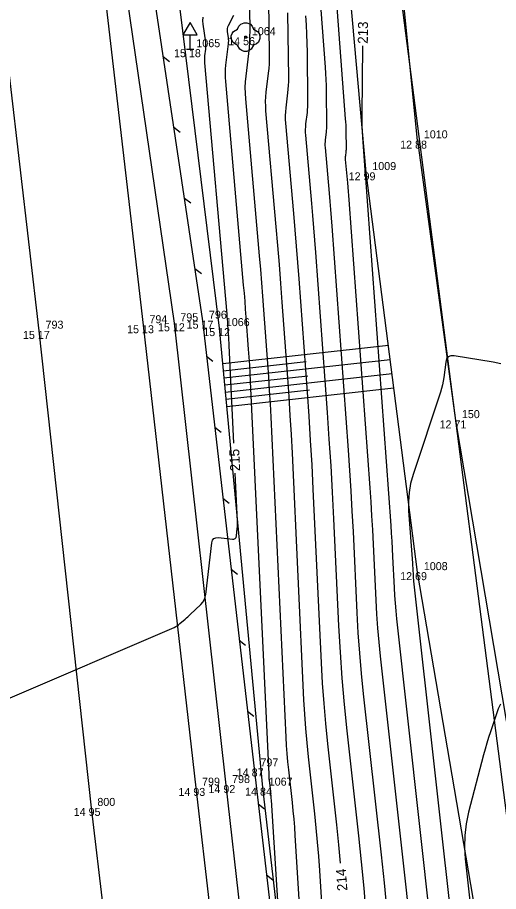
# Model space of a CAD drawing. Extents: x -711234 to -710007, y -1026313 to -1025448.
# Drawn here: x -710917.49 to -710900.68, y -1025815.07 to -1025784.48 of the extents above; entities that cross this region are included whole.
import ezdxf

# ---------------------------------------------------------------- set-up
doc = ezdxf.new("R2010")
doc.units = 0
for name, color, linetype in [('Ex_Contour Labels', 7, 'Continuous'), ('Ex_Major Contours', 7, 'Continuous'), ('Ex_Minor Contours', 7, 'Continuous'), ('Z_body', 7, 'Continuous'), ('Z_body_cisla', 7, 'Continuous'), ('Z_body_vysky_redukovane', 7, 'Continuous'), ('Z_dopravni_znacky', 7, 'Continuous'), ('Z_hrany_paty', 7, 'Continuous'), ('Z_katastr_hranice', 7, 'Continuous'), ('Z_komunikace', 7, 'Continuous'), ('Z_pole_rozhranni', 7, 'Continuous'), ('Z_svodidla', 7, 'Continuous'), ('Z_svodidla_znacky', 7, 'Continuous'), ('Z_technicke_srafy', 7, 'Continuous'), ('Z_vdz12_plna', 7, 'Continuous'), ('Z_vdz25_plna', 7, 'Continuous'), ('Z_zelen_jednotliva', 7, 'Continuous')]:
    doc.layers.add(name, color=color, linetype=linetype)

# ---------------------------------------------------------------- blocks, each defined once
blk = doc.blocks.new('POINT_DISPLAY')
blk.add_line((0, 0), (0, 0))
blk = doc.blocks.new('Z24')
for p, q in [((-0.28, 0.28), (-0.23, 0.38)), ((-0.23, 0.38), (-0.17, 0.45)), ((-0.17, 0.45), (-0.05, 0.5)), ((-0.05, 0.5), (0.05, 0.5)), ((0.05, 0.5), (0.17, 0.45)), ((0.17, 0.45), (0.23, 0.38)), ((0.23, 0.38), (0.28, 0.28)), ((-0.5, 0.05), (-0.47, 0.13)), ((-0.5, -0.05), (-0.5, 0.05)), ((-0.47, 0.13), (-0.42, 0.2)), ((-0.42, 0.2), (-0.28, 0.28)), ((-0.03, -0.03), (-0.03, 0.03)), ((-0.03, 0.03), (0.03, 0.03)), ((0.03, 0.03), (0.03, -0.03)), ((0.28, 0.28), (0.42, 0.2)), ((0.42, 0.2), (0.47, 0.13)), ((0.47, 0.13), (0.5, 0.05)), ((0.5, 0.05), (0.5, -0.05)), ((-0.45, -0.17), (-0.5, -0.05)), ((-0.38, -0.23), (-0.45, -0.17)), ((-0.28, -0.28), (-0.38, -0.23)), ((-0.2, -0.42), (-0.28, -0.28)), ((0.03, -0.03), (-0.03, -0.03)), ((0.28, -0.28), (0.2, -0.42)), ((0.38, -0.23), (0.28, -0.28)), ((0.45, -0.17), (0.38, -0.23)), ((0.5, -0.05), (0.45, -0.17)), ((-0.13, -0.47), (-0.2, -0.42)), ((-0.05, -0.5), (-0.13, -0.47)), ((0.05, -0.5), (-0.05, -0.5)), ((0.13, -0.47), (0.05, -0.5)), ((0.2, -0.42), (0.13, -0.47))]:
    blk.add_line(p, q)
blk = doc.blocks.new('Z529')
blk.add_line((0, 0), (0.2, 0.2))
blk = doc.blocks.new('Z527')
for p, q in [((0, 0.93), (-0.25, 0.5)), ((0.25, 0.5), (0, 0.93)), ((-0.25, 0.5), (0.25, 0.5)), ((0, 0), (0, 0.5)), ((-0.13, 0), (0.13, 0))]:
    blk.add_line(p, q)

msp = doc.modelspace()

# ---------------------------------------------------------------- linework, layer by layer
at = {"layer": 'Ex_Major Contours'}
for points in [[(-710908.049, -1025784.315), (-710908.022, -1025786.591), (-710908.022, -1025786.724), (-710908.027, -1025786.857), (-710908.037, -1025786.989), (-710908.05, -1025787.121), (-710908.114, -1025787.648), (-710908.127, -1025787.78), (-710908.132, -1025787.913), (-710908.131, -1025788.045), (-710908.123, -1025788.177), (-710907.843, -1025791.341), (-710907.794, -1025791.913), (-710907.747, -1025792.485), (-710907.702, -1025793.057), (-710907.659, -1025793.629), (-710907.37, -1025797.586), (-710907.311, -1025798.436), (-710907.257, -1025799.287), (-710907.209, -1025800.138), (-710907.166, -1025800.989), (-710906.879, -1025807.063), (-710906.84, -1025807.773), (-710906.79, -1025808.482), (-710906.728, -1025809.191), (-710906.656, -1025809.898), (-710906.342, -1025812.726), (-710906.268, -1025813.434), (-710906.209, -1025814.07)], [(-710909.928, -1025799.382), (-710910.089, -1025795.954), (-710910.094, -1025795.863), (-710910.099, -1025795.772), (-710910.105, -1025795.681), (-710910.111, -1025795.59), (-710910.138, -1025795.225), (-710910.145, -1025795.134), (-710910.152, -1025795.043), (-710910.159, -1025794.952), (-710910.167, -1025794.861), (-710910.944, -1025786.064), (-710910.948, -1025786.004), (-710910.948, -1025785.944), (-710910.946, -1025785.885), (-710910.94, -1025785.825), (-710910.911, -1025785.587), (-710910.906, -1025785.528), (-710910.905, -1025785.468), (-710910.907, -1025785.409), (-710910.913, -1025785.349), (-710911.002, -1025784.718), (-710911.01, -1025784.594), (-710910.999, -1025784.474)], [(-710903.04, -1025816.267), (-710904.231, -1025805.519), (-710904.259, -1025805.248), (-710904.283, -1025804.976), (-710904.302, -1025804.705), (-710904.317, -1025804.433), (-710904.368, -1025803.345), (-710904.382, -1025803.073), (-710904.398, -1025802.801), (-710904.415, -1025802.529), (-710904.434, -1025802.257), (-710905.333, -1025789.937), (-710905.335, -1025789.914), (-710905.338, -1025789.883), (-710905.338, -1025789.878), (-710905.337, -1025789.869), (-710905.337, -1025789.841), (-710905.338, -1025789.828), (-710905.425, -1025788.667), (-710905.438, -1025788.472), (-710905.446, -1025788.277), (-710905.45, -1025788.082), (-710905.45, -1025787.886), (-710905.424, -1025785.475)], [(-710917.996, -1025808.392), (-710912.016, -1025805.822), (-710911.961, -1025805.795), (-710911.909, -1025805.765), (-710911.86, -1025805.731), (-710911.813, -1025805.692), (-710911.631, -1025805.53), (-710911.586, -1025805.49), (-710911.541, -1025805.449), (-710911.496, -1025805.407), (-710911.452, -1025805.366), (-710911.086, -1025805.019), (-710911.018, -1025804.944), (-710910.966, -1025804.86), (-710910.93, -1025804.768), (-710910.91, -1025804.669), (-710910.7, -1025802.864), (-710910.677, -1025802.775), (-710910.631, -1025802.715), (-710910.562, -1025802.684), (-710910.471, -1025802.681), (-710909.981, -1025802.733), (-710909.925, -1025802.731), (-710909.882, -1025802.712), (-710909.854, -1025802.675), (-710909.839, -1025802.62), (-710909.808, -1025802.368), (-710909.802, -1025802.305), (-710909.798, -1025802.241), (-710909.797, -1025802.178), (-710909.799, -1025802.114), (-710909.878, -1025800.431)]]:
    msp.add_lwpolyline(points, dxfattribs=at)
at = {"layer": 'Ex_Minor Contours'}
for points in [[(-710907.185, -1025772.731), (-710906.034, -1025788.026), (-710906.027, -1025788.135), (-710906.021, -1025788.244), (-710906.017, -1025788.353), (-710906.015, -1025788.462), (-710906.008, -1025789.048), (-710906.008, -1025789.082), (-710906.009, -1025789.117), (-710906.012, -1025789.151), (-710906.015, -1025789.185), (-710906.032, -1025789.32), (-710906.035, -1025789.354), (-710906.037, -1025789.388), (-710906.036, -1025789.422), (-710906.034, -1025789.456), (-710905.962, -1025790.271), (-710905.949, -1025790.418), (-710905.937, -1025790.565), (-710905.926, -1025790.713), (-710905.915, -1025790.86), (-710905.179, -1025800.94), (-710905.144, -1025801.431), (-710905.113, -1025801.922), (-710905.085, -1025802.414), (-710905.061, -1025802.905), (-710904.968, -1025804.871), (-710904.941, -1025805.362), (-710904.906, -1025805.853), (-710904.864, -1025806.343), (-710904.813, -1025806.832), (-710903.906, -1025815.023), (-710903.825, -1025815.792)], [(-710904.576, -1025815.756), (-710904.667, -1025814.767), (-710904.771, -1025813.78), (-710905.395, -1025808.145), (-710905.468, -1025807.438), (-710905.53, -1025806.729), (-710905.58, -1025806.019), (-710905.619, -1025805.309), (-710905.753, -1025802.465), (-710905.789, -1025801.754), (-710905.829, -1025801.044), (-710905.874, -1025800.334), (-710905.924, -1025799.624), (-710906.496, -1025791.783), (-710906.518, -1025791.494), (-710906.541, -1025791.205), (-710906.564, -1025790.916), (-710906.589, -1025790.628), (-710906.73, -1025789.03), (-710906.735, -1025788.963), (-710906.735, -1025788.896), (-710906.732, -1025788.83), (-710906.726, -1025788.763), (-710906.694, -1025788.497), (-710906.687, -1025788.43), (-710906.682, -1025788.363), (-710906.679, -1025788.296), (-710906.679, -1025788.229), (-710906.693, -1025787.08), (-710906.697, -1025786.866), (-710906.705, -1025786.652), (-710906.716, -1025786.438), (-710906.73, -1025786.225), (-710907.66, -1025773.866)], [(-710906.894, -1025827.41), (-710907.783, -1025813.102), (-710907.803, -1025812.815), (-710907.826, -1025812.528), (-710907.853, -1025812.241), (-710907.883, -1025811.955), (-710908.009, -1025810.81), (-710908.039, -1025810.524), (-710908.064, -1025810.237), (-710908.084, -1025809.95), (-710908.1, -1025809.662), (-710908.627, -1025798.472), (-710908.651, -1025798), (-710908.678, -1025797.529), (-710908.708, -1025797.058), (-710908.741, -1025796.588), (-710908.878, -1025794.705), (-710908.913, -1025794.234), (-710908.95, -1025793.764), (-710908.989, -1025793.294), (-710909.03, -1025792.823), (-710909.515, -1025787.324), (-710909.528, -1025787.126), (-710909.53, -1025786.929), (-710909.521, -1025786.731), (-710909.503, -1025786.534), (-710909.407, -1025785.745), (-710909.386, -1025785.548), (-710909.372, -1025785.35), (-710909.365, -1025785.152), (-710909.364, -1025784.954), (-710909.412, -1025780.934)], [(-710908.727, -1025782.932), (-710908.693, -1025785.772), (-710908.693, -1025785.938), (-710908.7, -1025786.103), (-710908.711, -1025786.268), (-710908.729, -1025786.433), (-710908.808, -1025787.091), (-710908.824, -1025787.256), (-710908.831, -1025787.421), (-710908.829, -1025787.585), (-710908.819, -1025787.75), (-710908.461, -1025791.805), (-710908.404, -1025792.464), (-710908.35, -1025793.124), (-710908.298, -1025793.784), (-710908.248, -1025794.445), (-710908.055, -1025797.087), (-710908.009, -1025797.747), (-710907.967, -1025798.408), (-710907.93, -1025799.069), (-710907.897, -1025799.73), (-710907.49, -1025808.363), (-710907.462, -1025808.861), (-710907.427, -1025809.36), (-710907.384, -1025809.857), (-710907.333, -1025810.354), (-710907.112, -1025812.341), (-710907.06, -1025812.837), (-710907.014, -1025813.335), (-710906.974, -1025813.833), (-710906.94, -1025814.331), (-710906.202, -1025826.202)], [(-710909.936, -1025784.411), (-710910.124, -1025784.77), (-710910.146, -1025784.819), (-710910.159, -1025784.869), (-710910.163, -1025784.921), (-710910.16, -1025784.975), (-710910.13, -1025785.191), (-710910.124, -1025785.245), (-710910.122, -1025785.299), (-710910.123, -1025785.353), (-710910.128, -1025785.407), (-710910.218, -1025786.152), (-710910.231, -1025786.294), (-710910.238, -1025786.436), (-710910.236, -1025786.579), (-710910.227, -1025786.722), (-710909.598, -1025793.842), (-710909.574, -1025794.123), (-710909.551, -1025794.403), (-710909.529, -1025794.684), (-710909.508, -1025794.965), (-710909.426, -1025796.089), (-710909.406, -1025796.37), (-710909.388, -1025796.651), (-710909.372, -1025796.932), (-710909.358, -1025797.213), (-710908.71, -1025810.962), (-710908.706, -1025811.038), (-710908.701, -1025811.114), (-710908.694, -1025811.19), (-710908.686, -1025811.266), (-710908.653, -1025811.569), (-710908.645, -1025811.645), (-710908.638, -1025811.721), (-710908.632, -1025811.797), (-710908.626, -1025811.873), (-710908.339, -1025816.499)], [(-710907.426, -1025784.423), (-710907.405, -1025784.741), (-710907.388, -1025785.06), (-710907.377, -1025785.378), (-710907.371, -1025785.697), (-710907.35, -1025787.41), (-710907.351, -1025787.51), (-710907.355, -1025787.61), (-710907.362, -1025787.709), (-710907.372, -1025787.809), (-710907.42, -1025788.206), (-710907.43, -1025788.305), (-710907.434, -1025788.404), (-710907.433, -1025788.504), (-710907.427, -1025788.603), (-710907.216, -1025790.985), (-710907.179, -1025791.415), (-710907.144, -1025791.845), (-710907.11, -1025792.275), (-710907.078, -1025792.706), (-710906.669, -1025798.307), (-710906.604, -1025799.236), (-710906.545, -1025800.165), (-710906.492, -1025801.095), (-710906.445, -1025802.025), (-710906.269, -1025805.763), (-710906.218, -1025806.685), (-710906.153, -1025807.605), (-710906.073, -1025808.524), (-710905.979, -1025809.442), (-710905.572, -1025813.112), (-710905.476, -1025814.03), (-710905.391, -1025814.949), (-710905.317, -1025815.869)], [(-710900.602, -1025796.595), (-710900.868, -1025796.538), (-710902.228, -1025796.319), (-710902.346, -1025796.317), (-710902.435, -1025796.354), (-710902.495, -1025796.429), (-710902.526, -1025796.542), (-710902.594, -1025797.074), (-710902.614, -1025797.206), (-710902.64, -1025797.337), (-710902.672, -1025797.466), (-710902.711, -1025797.594), (-710903.666, -1025800.476), (-710903.752, -1025800.786), (-710903.807, -1025801.1), (-710903.831, -1025801.417), (-710903.823, -1025801.739), (-710903.689, -1025803.574), (-710903.685, -1025803.627), (-710903.682, -1025803.679), (-710903.679, -1025803.732), (-710903.676, -1025803.784), (-710903.666, -1025803.995), (-710903.663, -1025804.048), (-710903.66, -1025804.1), (-710903.655, -1025804.153), (-710903.65, -1025804.205), (-710902.175, -1025817.51)], [(-710900.605, -1025808.505), (-710900.689, -1025808.668), (-710900.961, -1025809.473), (-710901.027, -1025809.674), (-710901.09, -1025809.877), (-710901.149, -1025810.081), (-710901.204, -1025810.286), (-710901.727, -1025812.293), (-710901.813, -1025812.697), (-710901.861, -1025813.105), (-710901.872, -1025813.514), (-710901.845, -1025813.927), (-710901.31, -1025818.753)]]:
    msp.add_lwpolyline(points, dxfattribs=at)
at = {"layer": 'Z_hrany_paty'}
for p, q in [((-710905.31, -1025789.9), (-710906.9, -1025772.05)), ((-710911.83, -1025784.1), (-710910.44, -1025795.35)), ((-710903.51, -1025803.89), (-710905.31, -1025789.9)), ((-710910.44, -1025795.35), (-710908.93, -1025811.43)), ((-710900.86, -1025819.4), (-710903.51, -1025803.89)), ((-710908.93, -1025811.43), (-710907.06, -1025827.7))]:
    msp.add_line(p, q, dxfattribs=at)
at = {"layer": 'Z_katastr_hranice'}
msp.add_lwpolyline([(-710889, -1025970.31), (-710889.68, -1025960.38), (-710892.53, -1025890.03), (-710898.37, -1025828.05), (-710905.02, -1025776.43), (-710911.59, -1025735.63)], dxfattribs=at)
at = {"layer": 'Z_komunikace'}
for p, q in [((-710914.17, -1025780.3), (-710912.02, -1025795.18)), ((-710912.02, -1025795.18), (-710910.21, -1025811.34)), ((-710910.21, -1025811.34), (-710908.77, -1025823.92))]:
    msp.add_line(p, q, dxfattribs=at)
at = {"layer": 'Z_pole_rozhranni'}
for p, q in [((-710903.51, -1025788.79), (-710905.19, -1025772)), ((-710903.51, -1025788.79), (-710902.18, -1025798.58)), ((-710902.18, -1025798.58), (-710899.7, -1025813.34))]:
    msp.add_line(p, q, dxfattribs=at)
at = {"layer": 'Z_svodidla'}
for p, q in [((-710913.33, -1025779.67), (-710911.02, -1025795.09)), ((-710911.02, -1025795.09), (-710909.22, -1025810.76)), ((-710909.22, -1025810.76), (-710907.7, -1025823.83))]:
    msp.add_line(p, q, dxfattribs=at)
at = {"layer": 'Z_technicke_srafy'}
for p, q in [((-710910.32, -1025796.59), (-710904.53, -1025795.95)), ((-710910.3, -1025796.84), (-710907.4, -1025796.52)), ((-710910.28, -1025797.09), (-710904.47, -1025796.45)), ((-710910.23, -1025797.59), (-710904.4, -1025796.94)), ((-710910.25, -1025797.34), (-710907.34, -1025797.02)), ((-710910.21, -1025797.84), (-710907.29, -1025797.51)), ((-710910.18, -1025798.09), (-710904.34, -1025797.44))]:
    msp.add_line(p, q, dxfattribs=at)
at = {"layer": 'Z_vdz12_plna'}
for p, q in [((-710918.45, -1025780.84), (-710916.74, -1025795.45)), ((-710916.74, -1025795.45), (-710914.92, -1025812.14)), ((-710914.92, -1025812.14), (-710913.5, -1025824.13))]:
    msp.add_line(p, q, dxfattribs=at)
at = {"layer": 'Z_vdz25_plna'}
for p, q in [((-710914.82, -1025780.4), (-710913.1, -1025795.25)), ((-710913.1, -1025795.25), (-710911.26, -1025811.44)), ((-710911.26, -1025811.44), (-710909.82, -1025823.89))]:
    msp.add_line(p, q, dxfattribs=at)

# ---------------------------------------------------------------- block references
at = {"layer": 'Z_body'}
for p in [(-710909.52, -1025785.17), (-710911.46, -1025785.59), (-710903.51, -1025788.79), (-710905.31, -1025789.9), (-710911.02, -1025795.09), (-710916.74, -1025795.45), (-710913.1, -1025795.25), (-710912.02, -1025795.18), (-710910.44, -1025795.35), (-710902.18, -1025798.58), (-710903.51, -1025803.89), (-710909.22, -1025810.76), (-710910.21, -1025811.34), (-710911.26, -1025811.44), (-710908.93, -1025811.43), (-710914.92, -1025812.14)]:
    msp.add_blockref('POINT_DISPLAY', p, dxfattribs=at)
at = {"layer": 'Z_dopravni_znacky'}
msp.add_blockref('Z527', (-710911.46, -1025785.59), dxfattribs=at)
at = {"layer": 'Z_svodidla_znacky'}
for p, rotation in [((-710912.4, -1025785.85), -81.50000000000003), ((-710912.03, -1025788.32), -81.50000000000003), ((-710911.66, -1025790.8), -81.50000000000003), ((-710911.29, -1025793.27), -81.50000000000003), ((-710910.88, -1025796.33), -83.39999999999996), ((-710910.88, -1025796.33), -83.39999999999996), ((-710910.59, -1025798.82), -83.39999999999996), ((-710910.59, -1025798.82), -83.39999999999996), ((-710910.31, -1025801.3), -83.39999999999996), ((-710910.31, -1025801.3), -83.39999999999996), ((-710910.02, -1025803.78), -83.39999999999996), ((-710910.02, -1025803.78), -83.39999999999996), ((-710909.74, -1025806.27), -83.39999999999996), ((-710909.74, -1025806.27), -83.39999999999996), ((-710909.45, -1025808.75), -83.39999999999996), ((-710909.45, -1025808.75), -83.39999999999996), ((-710909.08, -1025812), -83.39999999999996), ((-710908.79, -1025814.48), -83.39999999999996)]:
    msp.add_blockref('Z529', p, dxfattribs=dict(at, rotation=rotation))
at = {"layer": 'Z_zelen_jednotliva'}
msp.add_blockref('Z24', (-710909.52, -1025785.17), dxfattribs=at)

# ---------------------------------------------------------------- texts
at = {"layer": 'Ex_Contour Labels'}
for s, rotation, p in [('213', 89.3654, (-710905.248, -1025785.404)), ('215', 92.6984, (-710909.707, -1025800.35)), ('214', 94.4663, (-710905.959, -1025815.031))]:
    msp.add_text(s, height=0.35, rotation=rotation, dxfattribs=at).set_placement(p)
at = {"layer": 'Z_body_cisla'}
for s, p in [('1064', (-710909.3, -1025785.1)), ('1065', (-710911.24, -1025785.52)), ('1010', (-710903.29, -1025788.71)), ('1009', (-710905.09, -1025789.82)), ('795', (-710911.8, -1025795.11)), ('796', (-710910.8, -1025795.02)), ('793', (-710916.51, -1025795.37)), ('794', (-710912.88, -1025795.18)), ('1066', (-710910.21, -1025795.28)), ('150', (-710901.96, -1025798.5)), ('1008', (-710903.29, -1025803.82)), ('797', (-710909, -1025810.69)), ('799', (-710911.04, -1025811.36)), ('798', (-710909.99, -1025811.27)), ('1067', (-710908.71, -1025811.36)), ('800', (-710914.7, -1025812.07))]:
    msp.add_text(s, height=0.28, dxfattribs=at).set_placement(p)
at = {"layer": 'Z_body_vysky_redukovane'}
for s, p in [('14 56', (-710910.127, -1025785.45)), ('15 18', (-710912.02, -1025785.87)), ('12 88', (-710904.117, -1025789.07)), ('12 99', (-710905.917, -1025790.18)), ('15 17', (-710911.58, -1025795.37)), ('15 17', (-710917.3, -1025795.73)), ('15 13', (-710913.66, -1025795.53)), ('15 12', (-710912.58, -1025795.46)), ('15 12', (-710911, -1025795.63)), ('12 71', (-710902.74, -1025798.86)), ('12 69', (-710904.117, -1025804.17)), ('14 87', (-710909.827, -1025811.04)), ('14 92', (-710910.817, -1025811.62)), ('14 93', (-710911.867, -1025811.72)), ('14 84', (-710909.537, -1025811.71)), ('14 95', (-710915.527, -1025812.42))]:
    msp.add_text(s, height=0.28, dxfattribs=at).set_placement(p)

doc.saveas('drawing.dxf')
